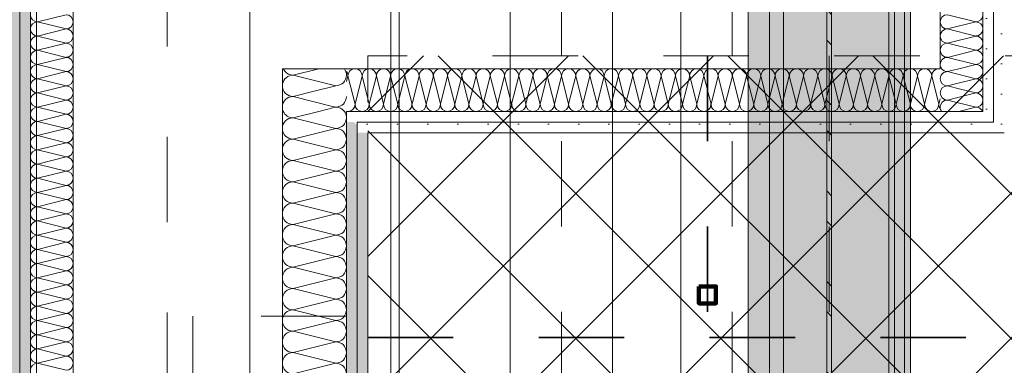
# Model space of a CAD drawing. Header units: metres. Extents: x -3.6 to 85.2, y -11 to 16.8.
# Tile 370 of 508: x 43.557 to 44.71, y 3.447 to 3.852. Entities that reach past the tile are written whole.
import ezdxf

# ---------------------------------------------------------------- set-up
doc = ezdxf.new("R2010")
doc.units = ezdxf.units.M
doc.header["$MEASUREMENT"] = 0
for name, pattern in [('Achse', [0.2, 0.1, -0.05, 0, -0.05]), ('Punktlinie weit', [0.06, 0.01, -0.05]), ('Strichlinie doppelt', [0.546806, 0.264583, -0.105833, 0.070556, -0.105833]), ('STRICHPUNKT', [0.015, 0.0075, -0.00375, 0, -0.00375])]:
    doc.linetypes.add(name, pattern=pattern)
for name, color, linetype in [('154 - Bemaßung_ Beschriftung.Ausbau - Deckenspiegel', 7, 'Continuous'), ('305 - Elemente.Linie_ Schraffur - Deckenspiegel', 7, 'Continuous'), ('451 - Universal.Achsen Raster', 7, 'Continuous'), ('612 - Struktur.Stahlbau', 7, 'Continuous'), ('Neubau_606 - Struktur.Wand Innen Ausbau', 7, 'Continuous'), ('Neubau_612 - Struktur.Stahlbau', 7, 'Continuous'), ('Neubau_651 - Abdeckung.Decke abgehängt_ bekleidet', 7, 'Continuous'), ('Neubau_653 - Abdeckung.TB Verkofferung', 7, 'Continuous'), ('Neubau_802 - HKLSE.Sanitär', 7, 'Continuous')]:
    doc.layers.add(name, color=color, linetype=linetype)
doc.styles.add('ERSTELLTER_STIL_2', font='txt')
doc.dimstyles.new('ERSTELLTER_STIL__1', dxfattribs={"dimtxt": 0.1, "dimasz": 0.0532, "dimexe": 0.18, "dimexo": 0.0625, "dimgap": 0, "dimtad": 1, "dimtih": 1, "dimtoh": 1, "dimzin": 0, "dimdsep": 46, "dimtxsty": 'ERSTELLTER_STIL_2', "dimblk": 'ARROWHEAD_2', "dimblk1": 'ARROWHEAD_2', "dimblk2": 'ARROWHEAD_2', "dimcen": 0.09, "dimse1": 1, "dimse2": 1, "dimclrd": 7, "dimclre": 7, "dimclrt": 7, "dimazin": 0, "dimtfac": 1, "dimtdec": 4, "dimtmove": 0, "dimatfit": 3, "dimfxl": 1, "dimtolj": 1, "dimtzin": 0, "dimarcsym": 0})
doc.dimstyles.new('ERSTELLTER_STIL__3', dxfattribs={"dimtxt": 0.1, "dimasz": 0.0532, "dimexe": 0.18, "dimexo": 0.0625, "dimgap": 0, "dimtad": 1, "dimzin": 0, "dimdsep": 46, "dimtxsty": 'ERSTELLTER_STIL_2', "dimblk": 'ARROWHEAD_2', "dimblk1": 'ARROWHEAD_2', "dimblk2": 'ARROWHEAD_2', "dimcen": 0.09, "dimse1": 1, "dimse2": 1, "dimclrd": 7, "dimclre": 7, "dimclrt": 7, "dimazin": 0, "dimtfac": 1, "dimtdec": 4, "dimtmove": 2, "dimatfit": 3, "dimfxl": 1, "dimtolj": 1, "dimtzin": 0, "dimarcsym": 0})
doc.dimstyles.new('ERSTELLTER_STIL__4', dxfattribs={"dimtxt": 0.1, "dimasz": 0.0532, "dimexe": 0.18, "dimexo": 0.0625, "dimgap": 0, "dimtad": 1, "dimzin": 0, "dimdsep": 46, "dimtxsty": 'ERSTELLTER_STIL_2', "dimblk": 'ARROWHEAD_2', "dimblk1": 'ARROWHEAD_2', "dimblk2": 'ARROWHEAD_2', "dimcen": 0.09, "dimse1": 1, "dimse2": 1, "dimclrd": 7, "dimclre": 7, "dimclrt": 7, "dimazin": 0, "dimtfac": 1, "dimtdec": 4, "dimtmove": 0, "dimatfit": 3, "dimfxl": 1, "dimtolj": 1, "dimtzin": 0, "dimarcsym": 0})
pattern_1 = [(45, (0, 0), (-0.01767767, 0.01767767), [0, -0.025])]

# ---------------------------------------------------------------- blocks, each defined once
blk = doc.blocks.new('*X174')
at = {"layer": 'Neubau_606 - Struktur.Wand Innen Ausbau', "color": 7, "linetype": 'Continuous', "lineweight": 5}
for p, q in [((43.5783, 3.85), (43.6117, 3.8583)), ((43.5783, 3.85), (43.6117, 3.8417)), ((43.5783, 3.8333), (43.6117, 3.8417)), ((43.5783, 3.8333), (43.6117, 3.825)), ((43.5783, 3.8167), (43.6117, 3.825)), ((43.5783, 3.8167), (43.6117, 3.8083)), ((43.5783, 3.8), (43.6117, 3.8083)), ((43.5783, 3.8), (43.6117, 3.7917)), ((43.5783, 3.7833), (43.6117, 3.7917)), ((43.5783, 3.7833), (43.6117, 3.775)), ((43.5783, 3.7667), (43.6117, 3.775)), ((43.5783, 3.7667), (43.6117, 3.7583)), ((43.5783, 3.75), (43.6117, 3.7583)), ((43.5783, 3.75), (43.6117, 3.7417)), ((43.5783, 3.7333), (43.6117, 3.7417)), ((43.5783, 3.7333), (43.6117, 3.725)), ((43.5783, 3.7167), (43.6117, 3.725)), ((43.5783, 3.7167), (43.6117, 3.7083)), ((43.5783, 3.7), (43.6117, 3.7083)), ((43.5783, 3.7), (43.6117, 3.6917)), ((43.5783, 3.6833), (43.6117, 3.6917)), ((43.5783, 3.6833), (43.6117, 3.675)), ((43.5783, 3.6667), (43.6117, 3.675)), ((43.5783, 3.6667), (43.6117, 3.6583)), ((43.5783, 3.65), (43.6117, 3.6583)), ((43.5783, 3.65), (43.6117, 3.6417)), ((43.5783, 3.6333), (43.6117, 3.6417)), ((43.5783, 3.6333), (43.6117, 3.625)), ((43.5783, 3.6167), (43.6117, 3.625)), ((43.5783, 3.6167), (43.6117, 3.6083)), ((43.5783, 3.6), (43.6117, 3.6083)), ((43.5783, 3.6), (43.6117, 3.5917)), ((43.5783, 3.5833), (43.6117, 3.5917)), ((43.5783, 3.5833), (43.6117, 3.575)), ((43.5783, 3.5667), (43.6117, 3.575)), ((43.5783, 3.5667), (43.6117, 3.5583)), ((43.5783, 3.55), (43.6117, 3.5583)), ((43.5783, 3.55), (43.6117, 3.5417)), ((43.5783, 3.5333), (43.6117, 3.5417)), ((43.5783, 3.5333), (43.6117, 3.525)), ((43.5783, 3.5167), (43.6117, 3.525)), ((43.5783, 3.5167), (43.6117, 3.5083)), ((43.5783, 3.5), (43.6117, 3.5083)), ((43.5783, 3.5), (43.6117, 3.4917)), ((43.5783, 3.4833), (43.6117, 3.4917)), ((43.5783, 3.4833), (43.6117, 3.475)), ((43.5783, 3.4667), (43.6117, 3.475)), ((43.5783, 3.4667), (43.6117, 3.4583)), ((43.5783, 3.45), (43.6117, 3.4583)), ((43.5783, 3.45), (43.6117, 3.4417))]:
    blk.add_line(p, q, dxfattribs=at)
for centre, start, end in [((43.5783, 3.8583), 180, 270), ((43.5783, 3.8417), 90, 180), ((43.6117, 3.85), 0, 90), ((43.6117, 3.85), 270, 0), ((43.5783, 3.8417), 180, 270), ((43.6117, 3.8333), 0, 90), ((43.5783, 3.825), 90, 180), ((43.6117, 3.8333), 270, 0), ((43.5783, 3.825), 180, 270), ((43.5783, 3.8083), 90, 180), ((43.6117, 3.8167), 0, 90), ((43.6117, 3.8167), 270, 0), ((43.5783, 3.8083), 180, 270), ((43.6117, 3.8), 0, 90), ((43.5783, 3.7917), 90, 180), ((43.6117, 3.8), 270, 0), ((43.5783, 3.7917), 180, 270), ((43.5783, 3.775), 90, 180), ((43.6117, 3.7833), 0, 90), ((43.6117, 3.7833), 270, 0), ((43.5783, 3.775), 180, 270), ((43.6117, 3.7667), 0, 90), ((43.5783, 3.7583), 90, 180), ((43.5783, 3.7583), 180, 270), ((43.6117, 3.7667), 270, 0), ((43.6117, 3.75), 0, 90), ((43.5783, 3.7417), 90, 180), ((43.6117, 3.75), 270, 0), ((43.5783, 3.7417), 180, 270), ((43.6117, 3.7333), 0, 90), ((43.5783, 3.725), 90, 180), ((43.5783, 3.725), 180, 270), ((43.6117, 3.7333), 270, 0), ((43.6117, 3.7167), 0, 90), ((43.5783, 3.7083), 90, 180), ((43.6117, 3.7167), 270, 0), ((43.5783, 3.7083), 180, 270), ((43.5783, 3.6917), 90, 180), ((43.6117, 3.7), 0, 90), ((43.6117, 3.7), 270, 0), ((43.5783, 3.6917), 180, 270), ((43.6117, 3.6833), 0, 90), ((43.5783, 3.675), 90, 180), ((43.6117, 3.6833), 270, 0), ((43.5783, 3.675), 180, 270), ((43.5783, 3.6583), 90, 180), ((43.6117, 3.6667), 0, 90), ((43.6117, 3.6667), 270, 0), ((43.5783, 3.6583), 180, 270), ((43.6117, 3.65), 0, 90), ((43.5783, 3.6417), 90, 180), ((43.6117, 3.65), 270, 0), ((43.5783, 3.6417), 180, 270), ((43.5783, 3.625), 90, 180), ((43.6117, 3.6333), 0, 90), ((43.6117, 3.6333), 270, 0), ((43.5783, 3.625), 180, 270), ((43.6117, 3.6167), 0, 90), ((43.5783, 3.6083), 90, 180), ((43.5783, 3.6083), 180, 270), ((43.6117, 3.6167), 270, 0), ((43.6117, 3.6), 0, 90), ((43.5783, 3.5917), 90, 180), ((43.6117, 3.6), 270, 0), ((43.5783, 3.5917), 180, 270), ((43.6117, 3.5833), 0, 90), ((43.5783, 3.575), 90, 180), ((43.5783, 3.575), 180, 270), ((43.6117, 3.5833), 270, 0), ((43.6117, 3.5667), 0, 90), ((43.5783, 3.5583), 90, 180), ((43.6117, 3.5667), 270, 0), ((43.5783, 3.5583), 180, 270), ((43.5783, 3.5417), 90, 180), ((43.6117, 3.55), 0, 90), ((43.6117, 3.55), 270, 0), ((43.5783, 3.5417), 180, 270), ((43.6117, 3.5333), 0, 90), ((43.5783, 3.525), 90, 180), ((43.6117, 3.5333), 270, 0), ((43.5783, 3.525), 180, 270), ((43.5783, 3.5083), 90, 180), ((43.6117, 3.5167), 0, 90), ((43.6117, 3.5167), 270, 0), ((43.5783, 3.5083), 180, 270), ((43.6117, 3.5), 0, 90), ((43.5783, 3.4917), 90, 180), ((43.6117, 3.5), 270, 0), ((43.5783, 3.4917), 180, 270), ((43.5783, 3.475), 90, 180), ((43.6117, 3.4833), 0, 90), ((43.6117, 3.4833), 270, 0), ((43.5783, 3.475), 180, 270), ((43.6117, 3.4667), 0, 90), ((43.5783, 3.4583), 90, 180), ((43.5783, 3.4583), 180, 270), ((43.6117, 3.4667), 270, 0), ((43.6117, 3.45), 0, 90), ((43.5783, 3.4417), 90, 180), ((43.6117, 3.45), 270, 0)]:
    blk.add_arc(centre, 0.00833, start, end, dxfattribs=at)
blk = doc.blocks.new('*X180')
at = {"layer": 'Neubau_606 - Struktur.Wand Innen Ausbau', "color": 7, "linetype": 'Continuous', "lineweight": 5}
for p, q in [((44.6527, 3.7773), (44.6433, 3.775)), ((44.6589, 3.7711), (44.6433, 3.775)), ((44.666, 3.764), (44.6433, 3.7583)), ((44.6767, 3.75), (44.6433, 3.7583)), ((44.6767, 3.75), (44.6566, 3.745))]:
    blk.add_line(p, q, dxfattribs=at)
for centre, start, end in [((44.6433, 3.7833), 118.5813, 180), ((44.6433, 3.7833), 180, 270), ((44.6433, 3.7667), 90, 180), ((44.6433, 3.7667), 180, 270), ((44.6433, 3.75), 90, 180), ((44.6433, 3.75), 180, 216.8889), ((44.6767, 3.7583), 270, 289.8841), ((44.6767, 3.7417), 53.2051, 90), ((44.6767, 3.7417), 23.5614, 36.795)]:
    blk.add_arc(centre, 0.00833, start, end, dxfattribs=at)
blk = doc.blocks.new('*X182')
at = {"layer": 'Neubau_606 - Struktur.Wand Innen Ausbau', "color": 7, "linetype": 'Continuous', "lineweight": 5}
for p, q in [((44.6566, 3.795), (44.6433, 3.7917)), ((44.6767, 3.7833), (44.6433, 3.7917)), ((44.6767, 3.7833), (44.6527, 3.7773)), ((44.6767, 3.7667), (44.6589, 3.7711)), ((44.6767, 3.7667), (44.666, 3.764))]:
    blk.add_line(p, q, dxfattribs=at)
for centre, start, end in [((44.6433, 3.8), 216.8888, 270), ((44.6767, 3.7917), 0, 23.5614), ((44.6433, 3.7833), 90, 118.5812), ((44.6767, 3.7917), 270, 0), ((44.6767, 3.775), 0, 90), ((44.6767, 3.775), 270, 0), ((44.6767, 3.7583), 0, 90), ((44.6767, 3.7583), 289.8839, 0), ((44.6767, 3.7417), 36.7933, 53.2066)]:
    blk.add_arc(centre, 0.00833, start, end, dxfattribs=at)
blk = doc.blocks.new('*X184')
at = {"layer": 'Neubau_606 - Struktur.Wand Innen Ausbau', "color": 7, "linetype": 'Continuous', "lineweight": 5}
for p, q in [((44.6767, 3.85), (44.6433, 3.8583)), ((44.6767, 3.85), (44.6433, 3.8417)), ((44.6767, 3.8333), (44.6433, 3.8417)), ((44.6767, 3.8333), (44.6433, 3.825)), ((44.6767, 3.8167), (44.6433, 3.825)), ((44.6767, 3.8167), (44.6433, 3.8083)), ((44.6767, 3.8), (44.6433, 3.8083)), ((44.6767, 3.8), (44.6566, 3.795))]:
    blk.add_line(p, q, dxfattribs=at)
for centre, start, end in [((44.6433, 3.85), 90, 180), ((44.6433, 3.85), 180, 270), ((44.6767, 3.8583), 270, 0), ((44.6767, 3.8417), 0, 90), ((44.6433, 3.8333), 90, 180), ((44.6767, 3.8417), 270, 0), ((44.6433, 3.8333), 180, 270), ((44.6767, 3.825), 0, 90), ((44.6433, 3.8167), 90, 180), ((44.6433, 3.8167), 180, 270), ((44.6767, 3.825), 270, 0), ((44.6767, 3.8083), 0, 90), ((44.6433, 3.8), 90, 180), ((44.6767, 3.8083), 270, 0), ((44.6433, 3.8), 180, 216.8889), ((44.6767, 3.7917), 23.5614, 90)]:
    blk.add_arc(centre, 0.00833, start, end, dxfattribs=at)
blk = doc.blocks.new('*X191')
at = {"layer": 'Neubau_606 - Struktur.Wand Innen Ausbau', "color": 7, "linetype": 'Continuous', "lineweight": 5}
for p, q in [((43.94, 3.7799), (43.9417, 3.7867)), ((43.95, 3.7533), (43.9417, 3.7867)), ((43.95, 3.7533), (43.9583, 3.7867)), ((43.9667, 3.7533), (43.9583, 3.7867)), ((43.9667, 3.7533), (43.975, 3.7867)), ((43.9833, 3.7533), (43.975, 3.7867)), ((43.9833, 3.7533), (43.9917, 3.7867)), ((44, 3.7533), (43.9917, 3.7867)), ((44, 3.7533), (44.0083, 3.7867)), ((44.0167, 3.7533), (44.0083, 3.7867)), ((44.0167, 3.7533), (44.025, 3.7867)), ((44.0333, 3.7533), (44.025, 3.7867)), ((44.0333, 3.7533), (44.0417, 3.7867)), ((44.05, 3.7533), (44.0417, 3.7867)), ((44.05, 3.7533), (44.0583, 3.7867)), ((44.0667, 3.7533), (44.0583, 3.7867)), ((44.0667, 3.7533), (44.075, 3.7867)), ((44.0833, 3.7533), (44.075, 3.7867)), ((44.0833, 3.7533), (44.0917, 3.7867)), ((44.1, 3.7533), (44.0917, 3.7867)), ((44.1, 3.7533), (44.1083, 3.7867)), ((44.1167, 3.7533), (44.1083, 3.7867)), ((44.1167, 3.7533), (44.125, 3.7867)), ((44.1333, 3.7533), (44.125, 3.7867)), ((44.1333, 3.7533), (44.1417, 3.7867)), ((44.15, 3.7533), (44.1417, 3.7867)), ((44.15, 3.7533), (44.1583, 3.7867)), ((44.1667, 3.7533), (44.1583, 3.7867)), ((44.1667, 3.7533), (44.175, 3.7867)), ((44.1833, 3.7533), (44.175, 3.7867)), ((44.1833, 3.7533), (44.1917, 3.7867)), ((44.2, 3.7533), (44.1917, 3.7867)), ((44.2, 3.7533), (44.2083, 3.7867)), ((44.2167, 3.7533), (44.2083, 3.7867)), ((44.2167, 3.7533), (44.225, 3.7867)), ((44.2333, 3.7533), (44.225, 3.7867)), ((44.2333, 3.7533), (44.2417, 3.7867)), ((44.25, 3.7533), (44.2417, 3.7867)), ((44.25, 3.7533), (44.2583, 3.7867)), ((44.2667, 3.7533), (44.2583, 3.7867)), ((44.2667, 3.7533), (44.275, 3.7867)), ((44.2833, 3.7533), (44.275, 3.7867)), ((44.2833, 3.7533), (44.2917, 3.7867)), ((44.3, 3.7533), (44.2917, 3.7867)), ((44.3, 3.7533), (44.3083, 3.7867)), ((44.3167, 3.7533), (44.3083, 3.7867)), ((44.3167, 3.7533), (44.325, 3.7867)), ((44.3333, 3.7533), (44.325, 3.7867)), ((44.3333, 3.7533), (44.3417, 3.7867)), ((44.35, 3.7533), (44.3417, 3.7867)), ((44.35, 3.7533), (44.3583, 3.7867)), ((44.3667, 3.7533), (44.3583, 3.7867)), ((44.3667, 3.7533), (44.375, 3.7867)), ((44.3833, 3.7533), (44.375, 3.7867)), ((44.3833, 3.7533), (44.3917, 3.7867)), ((44.4, 3.7533), (44.3917, 3.7867)), ((44.4, 3.7533), (44.4083, 3.7867)), ((44.4167, 3.7533), (44.4083, 3.7867)), ((44.4167, 3.7533), (44.425, 3.7867)), ((44.4333, 3.7533), (44.425, 3.7867)), ((44.4333, 3.7533), (44.4417, 3.7867)), ((44.45, 3.7533), (44.4417, 3.7867)), ((44.45, 3.7533), (44.4583, 3.7867)), ((44.4667, 3.7533), (44.4583, 3.7867)), ((44.4667, 3.7533), (44.475, 3.7867)), ((44.4833, 3.7533), (44.475, 3.7867)), ((44.4833, 3.7533), (44.4917, 3.7867)), ((44.5, 3.7533), (44.4917, 3.7867)), ((44.5, 3.7533), (44.5083, 3.7867)), ((44.5167, 3.7533), (44.5083, 3.7867)), ((44.5167, 3.7533), (44.525, 3.7867)), ((44.5333, 3.7533), (44.525, 3.7867)), ((44.5333, 3.7533), (44.5417, 3.7867)), ((44.55, 3.7533), (44.5417, 3.7867)), ((44.55, 3.7533), (44.5583, 3.7867)), ((44.5667, 3.7533), (44.5583, 3.7867)), ((44.5667, 3.7533), (44.575, 3.7867)), ((44.5833, 3.7533), (44.575, 3.7867)), ((44.5833, 3.7533), (44.5917, 3.7867)), ((44.6, 3.7533), (44.5917, 3.7867)), ((44.6, 3.7533), (44.6083, 3.7867)), ((44.6167, 3.7533), (44.6083, 3.7867)), ((44.6167, 3.7533), (44.625, 3.7867)), ((44.6333, 3.7533), (44.625, 3.7867)), ((44.6333, 3.7533), (44.635, 3.7599))]:
    blk.add_line(p, q, dxfattribs=at)
for centre, start, end in [((43.95, 3.7867), 90, 180), ((43.95, 3.7867), 360, 90), ((43.9667, 3.7867), 90, 180), ((43.9667, 3.7867), 360, 90), ((43.9833, 3.7867), 90, 180), ((43.9833, 3.7867), 360, 90), ((44, 3.7867), 90, 180), ((44, 3.7867), 360, 90), ((44.0167, 3.7867), 90, 180), ((44.0167, 3.7867), 360, 90), ((44.0333, 3.7867), 90, 180), ((44.0333, 3.7867), 360, 90), ((44.05, 3.7867), 90, 180), ((44.05, 3.7867), 360, 90), ((44.0667, 3.7867), 90, 180), ((44.0667, 3.7867), 360, 90), ((44.0833, 3.7867), 90, 180), ((44.0833, 3.7867), 360, 90), ((44.1, 3.7867), 90, 180), ((44.1, 3.7867), 360, 90), ((44.1167, 3.7867), 90, 180), ((44.1167, 3.7867), 360, 90), ((44.1333, 3.7867), 90, 180), ((44.1333, 3.7867), 360, 90), ((44.15, 3.7867), 90, 180), ((44.15, 3.7867), 360, 90), ((44.1667, 3.7867), 90, 180), ((44.1667, 3.7867), 360, 90), ((44.1833, 3.7867), 90, 180), ((44.1833, 3.7867), 360, 90), ((44.2, 3.7867), 90, 180), ((44.2, 3.7867), 360, 90), ((44.2167, 3.7867), 90, 180), ((44.2167, 3.7867), 360, 90), ((44.2333, 3.7867), 90, 180), ((44.2333, 3.7867), 360, 90), ((44.25, 3.7867), 90, 180), ((44.25, 3.7867), 360, 90), ((44.2667, 3.7867), 90, 180), ((44.2667, 3.7867), 360, 90), ((44.2833, 3.7867), 90, 180), ((44.2833, 3.7867), 360, 90), ((44.3, 3.7867), 90, 180), ((44.3, 3.7867), 360, 90), ((44.3167, 3.7867), 90, 180), ((44.3167, 3.7867), 360, 90), ((44.3333, 3.7867), 90, 180), ((44.3333, 3.7867), 360, 90), ((44.35, 3.7867), 90, 180), ((44.35, 3.7867), 360, 90), ((44.3667, 3.7867), 90, 180), ((44.3667, 3.7867), 360, 90), ((44.3833, 3.7867), 90, 180), ((44.3833, 3.7867), 360, 90), ((44.4, 3.7867), 90, 180), ((44.4, 3.7867), 360, 90), ((44.4167, 3.7867), 90, 180), ((44.4167, 3.7867), 360, 90), ((44.4333, 3.7867), 90, 180), ((44.4333, 3.7867), 360, 90), ((44.45, 3.7867), 90, 180), ((44.45, 3.7867), 360, 90), ((44.4667, 3.7867), 90, 180), ((44.4667, 3.7867), 360, 90), ((44.4833, 3.7867), 90, 180), ((44.4833, 3.7867), 360, 90), ((44.5, 3.7867), 90, 180), ((44.5, 3.7867), 360, 90), ((44.5167, 3.7867), 90, 180), ((44.5167, 3.7867), 360, 90), ((44.5333, 3.7867), 90, 180), ((44.5333, 3.7867), 360, 90), ((44.55, 3.7867), 90, 180), ((44.55, 3.7867), 360, 90), ((44.5667, 3.7867), 90, 180), ((44.5667, 3.7867), 360, 90), ((44.5833, 3.7867), 90, 180), ((44.5833, 3.7867), 360, 90), ((44.6, 3.7867), 90, 180), ((44.6, 3.7867), 360, 90), ((44.6167, 3.7867), 90, 180), ((44.6167, 3.7867), 360, 90), ((44.6333, 3.7867), 90, 180), ((44.6333, 3.7867), 78.5757, 90), ((43.9333, 3.7867), 360, 37.0172), ((43.9417, 3.7533), 270, 360), ((43.9583, 3.7533), 180, 270), ((43.9583, 3.7533), 270, 360), ((43.975, 3.7533), 180, 270), ((43.975, 3.7533), 270, 360), ((43.9917, 3.7533), 180, 270), ((43.9917, 3.7533), 270, 360), ((44.0083, 3.7533), 180, 270), ((44.0083, 3.7533), 270, 360), ((44.025, 3.7533), 180, 270), ((44.025, 3.7533), 270, 360), ((44.0417, 3.7533), 180, 270), ((44.0417, 3.7533), 270, 360), ((44.0583, 3.7533), 180, 270), ((44.0583, 3.7533), 270, 360), ((44.075, 3.7533), 180, 270), ((44.075, 3.7533), 270, 360), ((44.0917, 3.7533), 180, 270), ((44.0917, 3.7533), 270, 360), ((44.1083, 3.7533), 180, 270), ((44.1083, 3.7533), 270, 360), ((44.125, 3.7533), 180, 270), ((44.125, 3.7533), 270, 360), ((44.1417, 3.7533), 180, 270), ((44.1417, 3.7533), 270, 360), ((44.1583, 3.7533), 180, 270), ((44.1583, 3.7533), 270, 360), ((44.175, 3.7533), 180, 270), ((44.175, 3.7533), 270, 360), ((44.1917, 3.7533), 180, 270), ((44.1917, 3.7533), 270, 360), ((44.2083, 3.7533), 180, 270), ((44.2083, 3.7533), 270, 360), ((44.225, 3.7533), 180, 270), ((44.225, 3.7533), 270, 360), ((44.2417, 3.7533), 180, 270), ((44.2417, 3.7533), 270, 360), ((44.2583, 3.7533), 180, 270), ((44.2583, 3.7533), 270, 360), ((44.275, 3.7533), 180, 270), ((44.275, 3.7533), 270, 360), ((44.2917, 3.7533), 180, 270), ((44.2917, 3.7533), 270, 360), ((44.3083, 3.7533), 180, 270), ((44.3083, 3.7533), 270, 360), ((44.325, 3.7533), 180, 270), ((44.325, 3.7533), 270, 360), ((44.3417, 3.7533), 180, 270), ((44.3417, 3.7533), 270, 360), ((44.3583, 3.7533), 180, 270), ((44.3583, 3.7533), 270, 360), ((44.375, 3.7533), 180, 270), ((44.375, 3.7533), 270, 360), ((44.3917, 3.7533), 180, 270), ((44.3917, 3.7533), 270, 360), ((44.4083, 3.7533), 180, 270), ((44.4083, 3.7533), 270, 360), ((44.425, 3.7533), 180, 270), ((44.425, 3.7533), 270, 360), ((44.4417, 3.7533), 180, 270), ((44.4417, 3.7533), 270, 360), ((44.4583, 3.7533), 180, 270), ((44.4583, 3.7533), 270, 360), ((44.475, 3.7533), 180, 270), ((44.475, 3.7533), 270, 360), ((44.4917, 3.7533), 180, 270), ((44.4917, 3.7533), 270, 360), ((44.5083, 3.7533), 180, 270), ((44.5083, 3.7533), 270, 360), ((44.525, 3.7533), 180, 270), ((44.525, 3.7533), 270, 360), ((44.5417, 3.7533), 180, 270), ((44.5417, 3.7533), 270, 360), ((44.5583, 3.7533), 180, 270), ((44.5583, 3.7533), 270, 360), ((44.575, 3.7533), 180, 270), ((44.575, 3.7533), 270, 360), ((44.5917, 3.7533), 180, 270), ((44.5917, 3.7533), 270, 360), ((44.6083, 3.7533), 180, 270), ((44.6083, 3.7533), 270, 360), ((44.625, 3.7533), 180, 270), ((44.625, 3.7533), 270, 360), ((44.6417, 3.7533), 180, 216.6858), ((43.9417, 3.7533), 258.3727, 270)]:
    blk.add_arc(centre, 0.00833, start, end, dxfattribs=at)
blk = doc.blocks.new('*X192')
at = {"layer": 'Neubau_606 - Struktur.Wand Innen Ausbau', "color": 7, "linetype": 'Continuous', "lineweight": 5}
blk.add_arc((43.9275, 3.7375), 0.0125, 6.0328, 36.9376, dxfattribs=at)
blk = doc.blocks.new('*X193')
at = {"layer": 'Neubau_606 - Struktur.Wand Innen Ausbau', "color": 7, "linetype": 'Continuous', "lineweight": 5}
for p, q in [((43.9075, 3.795), (43.8775, 3.7875)), ((43.9275, 3.775), (43.8775, 3.7875)), ((43.9275, 3.775), (43.9006, 3.7683)), ((43.9275, 3.75), (43.9238, 3.7509)), ((43.9275, 3.75), (43.9256, 3.7495))]:
    blk.add_line(p, q, dxfattribs=at)
for centre, start, end in [((43.8775, 3.8), 203.519, 209.9456), ((43.9275, 3.7875), 360, 36.9376), ((43.8775, 3.8), 256.3145, 270), ((43.8775, 3.775), 90, 100.2272), ((43.9275, 3.7875), 270, 360), ((43.9275, 3.7625), 270, 360), ((43.9275, 3.7375), 36.9376, 90)]:
    blk.add_arc(centre, 0.0125, start, end, dxfattribs=at)
blk = doc.blocks.new('*X194')
at = {"layer": 'Neubau_606 - Struktur.Wand Innen Ausbau', "color": 7, "linetype": 'Continuous', "lineweight": 5}
for p, q in [((43.9075, 3.745), (43.8775, 3.7375)), ((43.9275, 3.725), (43.8775, 3.7375)), ((43.9275, 3.725), (43.8775, 3.7125)), ((43.9275, 3.7), (43.8775, 3.7125)), ((43.9275, 3.7), (43.8775, 3.6875)), ((43.9275, 3.675), (43.8775, 3.6875)), ((43.9275, 3.675), (43.8775, 3.6625)), ((43.9275, 3.65), (43.8775, 3.6625)), ((43.9275, 3.65), (43.8775, 3.6375)), ((43.9275, 3.625), (43.8775, 3.6375)), ((43.9275, 3.625), (43.8775, 3.6125)), ((43.9275, 3.6), (43.8775, 3.6125)), ((43.9275, 3.6), (43.8775, 3.5875)), ((43.9275, 3.575), (43.8775, 3.5875)), ((43.9275, 3.575), (43.8775, 3.5625)), ((43.9275, 3.55), (43.8775, 3.5625)), ((43.9275, 3.55), (43.8775, 3.5375)), ((43.9275, 3.525), (43.8775, 3.5375)), ((43.9275, 3.525), (43.8775, 3.5125)), ((43.9275, 3.5), (43.8775, 3.5125)), ((43.9275, 3.5), (43.8775, 3.4875)), ((43.9275, 3.475), (43.8775, 3.4875)), ((43.9275, 3.475), (43.8775, 3.4625)), ((43.9275, 3.45), (43.8775, 3.4625)), ((43.9275, 3.45), (43.8775, 3.4375))]:
    blk.add_line(p, q, dxfattribs=at)
for centre, start, end in [((43.8775, 3.725), 90, 180), ((43.8775, 3.75), 203.519, 270), ((43.9275, 3.7375), 270, 360), ((43.9275, 3.7375), 360, 6.0328), ((43.8775, 3.725), 180, 270), ((43.9275, 3.7125), 360, 90), ((43.8775, 3.7), 90, 180), ((43.9275, 3.7125), 270, 360), ((43.8775, 3.7), 180, 270), ((43.9275, 3.6875), 360, 90), ((43.8775, 3.675), 90, 180), ((43.9275, 3.6875), 270, 360), ((43.8775, 3.675), 180, 270), ((43.9275, 3.6625), 360, 90), ((43.8775, 3.65), 90, 180), ((43.9275, 3.6625), 270, 360), ((43.8775, 3.65), 180, 270), ((43.9275, 3.6375), 360, 90), ((43.8775, 3.625), 90, 180), ((43.9275, 3.6375), 270, 360), ((43.8775, 3.625), 180, 270), ((43.9275, 3.6125), 360, 90), ((43.8775, 3.6), 90, 180), ((43.9275, 3.6125), 270, 360), ((43.8775, 3.6), 180, 270), ((43.9275, 3.5875), 360, 90), ((43.8775, 3.575), 90, 180), ((43.9275, 3.5875), 270, 360), ((43.8775, 3.575), 180, 270), ((43.9275, 3.5625), 360, 90), ((43.8775, 3.55), 90, 180), ((43.9275, 3.5625), 270, 360), ((43.8775, 3.55), 180, 270), ((43.9275, 3.5375), 360, 90), ((43.8775, 3.525), 90, 180), ((43.9275, 3.5375), 270, 360), ((43.8775, 3.525), 180, 270), ((43.9275, 3.5125), 360, 90), ((43.8775, 3.5), 90, 180), ((43.9275, 3.5125), 270, 360), ((43.8775, 3.5), 180, 270), ((43.9275, 3.4875), 360, 90), ((43.8775, 3.475), 90, 180), ((43.9275, 3.4875), 270, 360), ((43.8775, 3.475), 180, 270), ((43.9275, 3.4625), 360, 90), ((43.8775, 3.45), 90, 180), ((43.9275, 3.4625), 270, 360), ((43.8775, 3.45), 180, 270), ((43.9275, 3.4375), 360, 90)]:
    blk.add_arc(centre, 0.0125, start, end, dxfattribs=at)
blk = doc.blocks.new('*X195')
at = {"layer": 'Neubau_606 - Struktur.Wand Innen Ausbau', "color": 7, "linetype": 'Continuous', "lineweight": 5}
for p, q in [((43.9006, 3.7683), (43.8775, 3.7625)), ((43.9238, 3.7509), (43.8775, 3.7625)), ((43.9256, 3.7495), (43.9075, 3.745))]:
    blk.add_line(p, q, dxfattribs=at)
for centre, start, end in [((43.8775, 3.8), 209.9456, 256.3145), ((43.8775, 3.775), 100.2272, 180), ((43.8775, 3.775), 180, 270), ((43.8775, 3.75), 90, 180), ((43.8775, 3.75), 180, 203.519)]:
    blk.add_arc(centre, 0.0125, start, end, dxfattribs=at)
blk = doc.blocks.new('*D399')
at = {"layer": '154 - Bemaßung_ Beschriftung.Ausbau - Deckenspiegel', "color": 7, "linetype": 'Continuous', "lineweight": 5}
for p, q in [((46.2969, 3.81), (46.2969, 3.8442)), ((46.3319, 3.7898), (46.2619, 3.8302)), ((46.3494, 3.81), (46.2444, 3.81)), ((46.2969, 2.73), (46.2969, 3.81)), ((46.2619, 2.7502), (46.3319, 2.7098)), ((46.3494, 2.73), (46.2444, 2.73))]:
    blk.add_line(p, q, dxfattribs=at)
at = {"layer": '154 - Bemaßung_ Beschriftung.Ausbau - Deckenspiegel', "color": 7, "lineweight": 5, "insert": (46.2769, 3.137), "char_height": 0.1, "attachment_point": 7, "rotation": 90, "style": 'ERSTELLTER_STIL_2'}
blk.add_mtext('\\A1;{\\pql;\\fArial|b0|i0|c0|p38;1,08}', dxfattribs=at)
blk = doc.blocks.new('ARROWHEAD_2')
at = {"color": 0, "linetype": 'Continuous', "lineweight": 0}
for p, q in [((-0.378, -0.655), (0.378, 0.655)), ((0, 0), (-1, 0))]:
    blk.add_line(p, q, dxfattribs=at)
blk = doc.blocks.new('*D422')
at = {"layer": '154 - Bemaßung_ Beschriftung.Ausbau - Deckenspiegel', "color": 7, "linetype": 'Continuous', "lineweight": 5}
for p, q in [((39.7075, 3.5002), (39.7775, 3.4598)), ((39.795, 3.48), (39.69, 3.48)), ((39.7425, 2.88), (39.7425, 3.48)), ((39.7075, 2.9002), (39.7775, 2.8598)), ((39.795, 2.88), (39.69, 2.88))]:
    blk.add_line(p, q, dxfattribs=at)
at = {"layer": '154 - Bemaßung_ Beschriftung.Ausbau - Deckenspiegel', "color": 7, "lineweight": 5, "insert": (39.7225, 3.1041), "char_height": 0.1, "attachment_point": 7, "rotation": 90, "style": 'ERSTELLTER_STIL_2'}
blk.add_mtext('\\A1;{\\pql;\\fArial|b0|i0|c0|p38;60}', dxfattribs=at)
blk = doc.blocks.new('*D423')
at = {"layer": '154 - Bemaßung_ Beschriftung.Ausbau - Deckenspiegel', "color": 7, "linetype": 'Continuous', "lineweight": 5}
for p, q in [((39.7425, 3.81), (39.7425, 3.8442)), ((39.7775, 3.7898), (39.7075, 3.8302)), ((39.795, 3.81), (39.69, 3.81)), ((39.7425, 3.48), (39.7425, 3.81)), ((39.7075, 3.5002), (39.7775, 3.4598)), ((39.795, 3.48), (39.69, 3.48))]:
    blk.add_line(p, q, dxfattribs=at)
at = {"layer": '154 - Bemaßung_ Beschriftung.Ausbau - Deckenspiegel', "color": 7, "lineweight": 5, "insert": (39.7225, 3.6508), "char_height": 0.1, "attachment_point": 7, "rotation": 90, "style": 'ERSTELLTER_STIL_2'}
blk.add_mtext('\\A1;{\\pql;\\fArial|b0|i0|c0|p38;33}', dxfattribs=at)
blk = doc.blocks.new('*D429')
at = {"layer": '154 - Bemaßung_ Beschriftung.Ausbau - Deckenspiegel', "color": 7, "linetype": 'Continuous', "lineweight": 5}
for p, q in [((39.5425, 3.81), (39.5425, 3.8442)), ((39.5775, 3.7898), (39.5075, 3.8302)), ((39.595, 3.81), (39.49, 3.81)), ((39.5425, 3.53), (39.5425, 3.81)), ((39.5075, 3.5502), (39.5775, 3.5098)), ((39.595, 3.53), (39.49, 3.53))]:
    blk.add_line(p, q, dxfattribs=at)
at = {"layer": '154 - Bemaßung_ Beschriftung.Ausbau - Deckenspiegel', "color": 7, "lineweight": 5, "insert": (39.5225, 3.6538), "char_height": 0.1, "attachment_point": 7, "rotation": 90, "style": 'ERSTELLTER_STIL_2'}
blk.add_mtext('\\A1;{\\pql;\\fArial|b0|i0|c0|p38;28}', dxfattribs=at)
blk = doc.blocks.new('*D447')
at = {"layer": '154 - Bemaßung_ Beschriftung.Ausbau - Deckenspiegel', "color": 7, "linetype": 'Continuous', "lineweight": 5}
for p, q in [((44.3625, 2.943), (44.3625, 3.048)), ((44.6625, 2.943), (44.6625, 3.048)), ((44.3827, 3.0305), (44.3423, 2.9605)), ((44.6827, 3.0305), (44.6423, 2.9605)), ((44.3282, 2.9955), (44.3625, 2.9955)), ((44.3625, 2.9955), (44.6625, 2.9955))]:
    blk.add_line(p, q, dxfattribs=at)
at = {"layer": '154 - Bemaßung_ Beschriftung.Ausbau - Deckenspiegel', "color": 7, "lineweight": 5, "insert": (44.4366, 3.0155), "char_height": 0.1, "attachment_point": 7, "style": 'ERSTELLTER_STIL_2'}
blk.add_mtext('\\A1;{\\pql;\\fArial|b0|i0|c0|p38;30}', dxfattribs=at)

msp = doc.modelspace()

# ---------------------------------------------------------------- hatches: boundary and pattern name
at = {"layer": '612 - Struktur.Stahlbau', "linetype": 'Continuous', "lineweight": 0, "true_color": 0x30307f}
msp.add_hatch(color=177, dxfattribs=at).paths.add_polyline_path([(44.435, 5.19), (44.575, 5.19), (44.575, 0.71), (44.435, 0.71)])
at = {"layer": 'Neubau_606 - Struktur.Wand Innen Ausbau', "linetype": 'Continuous', "lineweight": 0, "true_color": 0x000000}
h = msp.add_hatch(dxfattribs=at)
h.set_pattern_fill('Gips_0001', color=18, style=0, pattern_type=2)
h.set_pattern_definition(pattern_1)
h.paths.add_polyline_path([(44.6975, 5.1), (44.685, 5.1), (44.685, 3.745), (44.6975, 3.745)])
h = msp.add_hatch(dxfattribs=at)
h.set_pattern_fill('Gips_0001', color=18, style=0, pattern_type=2)
h.set_pattern_definition(pattern_1)
h.paths.add_polyline_path([(44.71, 5.1), (44.6975, 5.1), (44.6975, 3.7325), (44.71, 3.7325)])
h = msp.add_hatch(dxfattribs=at)
h.set_pattern_fill('Gips_0001', color=18, style=0, pattern_type=2)
h.set_pattern_definition(pattern_1)
h.paths.add_polyline_path([(43.545, 4.0475), (43.545, 0.255), (43.5575, 0.255), (43.5575, 4.0475)])
h = msp.add_hatch(dxfattribs=at)
h.set_pattern_fill('Gips_0001', color=18, style=0, pattern_type=2)
h.set_pattern_definition(pattern_1)
h.paths.add_polyline_path([(43.57, 4.035), (43.5575, 4.035), (43.5575, 0.255), (43.57, 0.255)])
h = msp.add_hatch(dxfattribs=at)
h.set_pattern_fill('Gips_0001', color=18, style=0, pattern_type=2)
h.set_pattern_definition(pattern_1)
h.paths.add_polyline_path([(43.9525, 3.745), (43.94, 3.745), (43.94, 3.7387), (43.9483, 3.7325), (43.9525, 3.7325)])
h = msp.add_hatch(dxfattribs=at)
h.set_pattern_fill('Gips_0001', color=18, style=0, pattern_type=2)
h.set_pattern_definition(pattern_1)
h.paths.add_polyline_path([(43.9483, 3.7325), (43.94, 3.7387), (43.94, 3.7325)])
h = msp.add_hatch(dxfattribs=at)
h.set_pattern_fill('Gips_0001', color=18, style=0, pattern_type=2)
h.set_pattern_definition(pattern_1)
h.paths.add_polyline_path([(44.685, 3.745), (43.9525, 3.745), (43.9525, 3.7325), (44.685, 3.7325)])
h = msp.add_hatch(dxfattribs=at)
h.set_pattern_fill('Gips_0001', color=18, style=0, pattern_type=2)
h.set_pattern_definition(pattern_1)
h.paths.add_polyline_path([(44.685, 3.745), (44.685, 3.7325), (44.6975, 3.7325)])
h = msp.add_hatch(dxfattribs=at)
h.set_pattern_fill('Gips_0001', color=18, style=0, pattern_type=2)
h.set_pattern_definition(pattern_1)
h.paths.add_polyline_path([(44.685, 3.745), (44.6975, 3.7325), (44.6975, 3.745)])
h = msp.add_hatch(dxfattribs=at)
h.set_pattern_fill('Gips_0001', color=18, style=0, pattern_type=2)
h.set_pattern_definition(pattern_1)
h.paths.add_polyline_path([(43.94, 3.7325), (43.94, 0.71), (43.9525, 0.71), (43.9525, 3.7294), (43.9483, 3.7325)])
h = msp.add_hatch(dxfattribs=at)
h.set_pattern_fill('Gips_0001', color=18, style=0, pattern_type=2)
h.set_pattern_definition(pattern_1)
h.paths.add_polyline_path([(43.9525, 3.7325), (43.9483, 3.7325), (43.9525, 3.7294)])
h = msp.add_hatch(dxfattribs=at)
h.set_pattern_fill('Gips_0001', color=18, style=0, pattern_type=2)
h.set_pattern_definition(pattern_1)
h.paths.add_polyline_path([(43.9525, 3.7325), (43.9525, 3.7294), (43.965, 3.72), (43.965, 3.7325)])
h = msp.add_hatch(dxfattribs=at)
h.set_pattern_fill('Gips_0001', color=18, style=0, pattern_type=2)
h.set_pattern_definition(pattern_1)
h.paths.add_polyline_path([(43.9525, 3.7294), (43.9525, 3.72), (43.965, 3.72)])
h = msp.add_hatch(dxfattribs=at)
h.set_pattern_fill('Gips_0001', color=18, style=0, pattern_type=2)
h.set_pattern_definition(pattern_1)
h.paths.add_polyline_path([(44.6975, 3.7325), (43.965, 3.7325), (43.965, 3.72), (44.6975, 3.72)])
h = msp.add_hatch(dxfattribs=at)
h.set_pattern_fill('Gips_0001', color=18, style=0, pattern_type=2)
h.set_pattern_definition(pattern_1)
h.paths.add_polyline_path([(44.6975, 3.72), (44.71, 3.72), (44.6975, 3.7325)])
h = msp.add_hatch(dxfattribs=at)
h.set_pattern_fill('Gips_0001', color=18, style=0, pattern_type=2)
h.set_pattern_definition(pattern_1)
h.paths.add_polyline_path([(44.71, 3.7325), (44.6975, 3.7325), (44.71, 3.72)])
h = msp.add_hatch(dxfattribs=at)
h.set_pattern_fill('Gips_0001', color=18, style=0, pattern_type=2)
h.set_pattern_definition(pattern_1)
h.paths.add_polyline_path([(43.9525, 3.72), (43.9525, 0.71), (43.965, 0.71), (43.965, 3.72)])
at = {"layer": 'Neubau_612 - Struktur.Stahlbau', "linetype": 'Continuous', "lineweight": 0, "true_color": 0x000000}
h = msp.add_hatch(dxfattribs=at)
h.set_pattern_fill('Metall__Stahl_0001', color=18, style=0, pattern_type=2)
h.set_pattern_definition([(135, (0, 0), (0.05303301, 0.05303301), []), (135, (-0.01768, -0.01768), (0.05303301, 0.05303301), [])])
h.paths.add_polyline_path([(44.5078, 0.71), (44.5078, 5.19), (44.5022, 5.19), (44.5022, 0.71)])
at = {"layer": 'Neubau_651 - Abdeckung.Decke abgehängt_ bekleidet', "linetype": 'Continuous', "lineweight": 13, "true_color": 0xffbfbf}
h = msp.add_hatch(dxfattribs=at)
h.set_pattern_fill('Raster_20x20_Diagonal_0001', color=254, style=0, pattern_type=2)
h.set_pattern_definition([(45, (0, 0), (-0.0848528, 0.0848528), []), (135, (0, 0), (0.0848528, 0.0848528), [])])
h.paths.add_polyline_path([(43.965, 0.945), (44.29, 0.945), (44.29, 0.7495), (47.16, 0.7495), (47.16, 3.81), (43.965, 3.81)])
at = {"layer": 'Neubau_653 - Abdeckung.TB Verkofferung', "linetype": 'Continuous', "lineweight": 0, "true_color": 0x000000}
h = msp.add_hatch(dxfattribs=at)
h.set_pattern_fill('Gips_0001', color=18, style=0, pattern_type=2)
h.set_pattern_definition(pattern_1)
h.paths.add_polyline_path([(44.41, 0.7495), (44.435, 0.7495), (44.435, 5.19), (44.41, 5.19)])
h = msp.add_hatch(dxfattribs=at)
h.set_pattern_fill('Gips_0001', color=18, style=0, pattern_type=2)
h.set_pattern_definition(pattern_1)
h.paths.add_polyline_path([(44.575, 0.7495), (44.6, 0.7495), (44.6, 5.19), (44.575, 5.19)])

# ---------------------------------------------------------------- linework, layer by layer
at = {"layer": '305 - Elemente.Linie_ Schraffur - Deckenspiegel', "color": 7, "linetype": 'Continuous', "lineweight": 9}
for p, q in [((43.992, 5.31), (43.992, 0.645)), ((43.577, 3.995), (43.577, 3.415)), ((43.827, 3.415), (43.827, 3.995))]:
    msp.add_line(p, q, dxfattribs=at)
at = {"layer": '305 - Elemente.Linie_ Schraffur - Deckenspiegel', "color": 7, "linetype": 'STRICHPUNKT', "lineweight": 9}
for p, q in [((44.1915, 5.31), (44.1915, 0.645)), ((44.3915, 5.31), (44.3915, 0.645))]:
    msp.add_line(p, q, dxfattribs=at)
at = {"layer": '305 - Elemente.Linie_ Schraffur - Deckenspiegel', "color": 7, "linetype": 'Continuous', "lineweight": 9, "flags": 128}
for points in [[(44.0015, 5.31), (44.5815, 5.31), (44.5815, 0.645), (44.0015, 0.645)], [(44.593, 5.31), (45.173, 5.31), (45.173, 0.645), (44.593, 0.645)]]:
    msp.add_lwpolyline(points, close=True, dxfattribs=at)
at = {"layer": '305 - Elemente.Linie_ Schraffur - Deckenspiegel', "color": 7, "linetype": 'Continuous', "lineweight": 9}
for points in [[(44.1315, 0.645), (44.2515, 0.645), (44.2515, 5.31), (44.1315, 5.31)], [(44.3315, 0.645), (44.4515, 0.645), (44.4515, 5.31), (44.3315, 5.31)]]:
    msp.add_lwpolyline(points, close=True, dxfattribs=at)
at = {"layer": '451 - Universal.Achsen Raster', "color": 160, "linetype": 'Strichlinie doppelt', "lineweight": 9, "true_color": 0x3232ff}
msp.add_line((43.73, -10.585), (43.73, 16.355), dxfattribs=at)
at = {"layer": 'Neubau_606 - Struktur.Wand Innen Ausbau', "color": 1, "linetype": 'Continuous', "lineweight": 5}
for p, q in [((44.685, 3.795), (44.685, 5.1)), ((44.6975, 3.745), (44.6975, 5.1)), ((43.5575, 4.035), (43.5575, 0.255)), ((43.57, 3.985), (43.57, 0.71)), ((44.685, 3.745), (44.685, 3.795)), ((43.94, 3.745), (43.94, 3.7387)), ((43.94, 3.745), (44.635, 3.745)), ((43.94, 3.745), (43.94, 3.7387)), ((43.94, 3.7387), (43.94, 3.7325)), ((43.94, 3.7387), (43.94, 3.7325)), ((44.635, 3.745), (44.685, 3.745)), ((44.635, 3.745), (44.685, 3.745)), ((44.6975, 3.7325), (44.6975, 3.745)), ((43.94, 0.71), (43.94, 3.7325)), ((43.9525, 3.7325), (43.9525, 3.7294)), ((43.9525, 3.7325), (44.685, 3.7325)), ((43.9525, 3.7325), (43.9525, 3.7294)), ((43.9525, 0.71), (43.9525, 3.7294)), ((44.685, 3.7325), (44.6975, 3.7325))]:
    msp.add_line(p, q, dxfattribs=at)
at = {"layer": 'Neubau_606 - Struktur.Wand Innen Ausbau', "color": 1, "linetype": 'Continuous', "lineweight": 5, "flags": 128}
for points in [[(44.635, 5.1), (44.635, 3.795)], [(43.62, 0.71), (43.62, 3.985)], [(43.865, 3.795), (43.94, 3.795)], [(43.865, 3.795), (43.865, 0.71)], [(44.635, 3.795), (43.94, 3.795)], [(43.965, 3.72), (44.6975, 3.72)], [(43.965, 0.71), (43.965, 3.72)], [(44.71, 3.72), (44.6975, 3.72)]]:
    msp.add_lwpolyline(points, dxfattribs=at)
at = {"layer": 'Neubau_612 - Struktur.Stahlbau', "color": 1, "linetype": 'Continuous', "lineweight": 13}
for p, q in [((44.435, 0.71), (44.435, 5.19)), ((44.575, 0.71), (44.575, 5.19))]:
    msp.add_line(p, q, dxfattribs=at)
at = {"layer": 'Neubau_612 - Struktur.Stahlbau', "color": 1, "linetype": 'Continuous', "lineweight": 9}
for p, q in [((44.5022, 5.19), (44.5022, 0.71)), ((44.5078, 5.19), (44.5078, 0.71))]:
    msp.add_line(p, q, dxfattribs=at)
at = {"layer": 'Neubau_612 - Struktur.Stahlbau', "color": 1, "linetype": 'Achse', "lineweight": 9}
msp.add_line((44.505, 0.71), (44.505, 5.19), dxfattribs=at)
at = {"layer": 'Neubau_651 - Abdeckung.Decke abgehängt_ bekleidet', "color": 1, "linetype": 'Achse', "lineweight": 35}
for p, q in [((44.3625, 3.81), (44.3625, 0.7495)), ((43.965, 3.48), (47.16, 3.48))]:
    msp.add_line(p, q, dxfattribs=at)
at = {"layer": 'Neubau_651 - Abdeckung.Decke abgehängt_ bekleidet', "color": 1, "linetype": 'Punktlinie weit', "lineweight": 13, "flags": 128}
msp.add_lwpolyline([(43.965, 0.945), (44.29, 0.945), (44.29, 0.7495), (47.16, 0.7495), (47.16, 3.81), (43.965, 3.81)], close=True, dxfattribs=at)
at = {"layer": 'Neubau_651 - Abdeckung.Decke abgehängt_ bekleidet', "color": 1, "linetype": 'Continuous', "lineweight": 100, "flags": 128}
msp.add_lwpolyline([(44.3525, 3.54), (44.3725, 3.54), (44.3725, 3.52), (44.3525, 3.52)], close=True, dxfattribs=at)
at = {"layer": 'Neubau_653 - Abdeckung.TB Verkofferung', "color": 1, "linetype": 'Continuous', "lineweight": 9}
for p, q in [((44.41, 0.7495), (44.41, 5.19)), ((44.6, 0.7495), (44.6, 5.19))]:
    msp.add_line(p, q, dxfattribs=at)
at = {"layer": 'Neubau_653 - Abdeckung.TB Verkofferung', "color": 1, "linetype": 'Continuous', "lineweight": 5}
for p, q in [((44.41, 5.19), (44.41, 0.7495)), ((44.435, 5.19), (44.435, 0.7495)), ((44.575, 5.19), (44.575, 0.7495)), ((44.6, 5.19), (44.6, 0.7495))]:
    msp.add_line(p, q, dxfattribs=at)
at = {"layer": 'Neubau_802 - HKLSE.Sanitär', "color": 1, "linetype": 'STRICHPUNKT', "lineweight": 9, "flags": 128}
for points in [[(43.76, 3.505), (43.76, 3.005)], [(43.94, 3.505), (43.76, 3.505)], [(43.94, 3.005), (43.94, 3.505)]]:
    msp.add_lwpolyline(points, dxfattribs=at)

# ---------------------------------------------------------------- block references
at = {"layer": 'Neubau_606 - Struktur.Wand Innen Ausbau', "color": 1, "lineweight": 13}
for name in ['*X184', '*X174', '*X195', '*X193', '*X191', '*X182', '*X180', '*X194', '*X192']:
    msp.add_blockref(name, (0, 0), dxfattribs=at)

# ---------------------------------------------------------------- dimensions: what is measured, and where the dimension line sits
at = {"layer": '154 - Bemaßung_ Beschriftung.Ausbau - Deckenspiegel', "color": 7, "linetype": 'Continuous', "lineweight": 5}
for base, p1, p2, dimstyle, picture, middle in [((39.5425, 3.81), (40.7825, 3.53), (47.16, 3.81), 'ERSTELLTER_STIL__3', '*D429', (39.4725, 3.73)), ((39.7425, 3.81), (47.16, 3.48), (47.16, 3.81), 'ERSTELLTER_STIL__3', '*D423', (39.6725, 3.727)), ((46.2969, 3.81), (42.8925, 2.73), (43.545, 3.81), 'ERSTELLTER_STIL__4', '*D399', (46.2269, 3.2668)), ((39.7425, 3.48), (47.16, 2.88), (47.16, 3.48), 'ERSTELLTER_STIL__4', '*D422', (39.6725, 3.1803))]:
    dim = msp.add_linear_dim(base=base, p1=p1, p2=p2, angle=90, dimstyle=dimstyle, dxfattribs=at)
    dim.commit()
    dim.dimension.update_dxf_attribs({"geometry": picture, "text_midpoint": middle, "dimtype": 160, "text_rotation": 90})
dim = msp.add_linear_dim(base=(44.6625, 2.9955), p1=(44.3625, 3.81), p2=(44.6625, 2.73), dimstyle='ERSTELLTER_STIL__1', dxfattribs=at)
dim.commit()
dim.dimension.update_dxf_attribs({"geometry": '*D447', "text_midpoint": (44.5128, 3.0655), "dimtype": 160})

doc.saveas('drawing.dxf')
